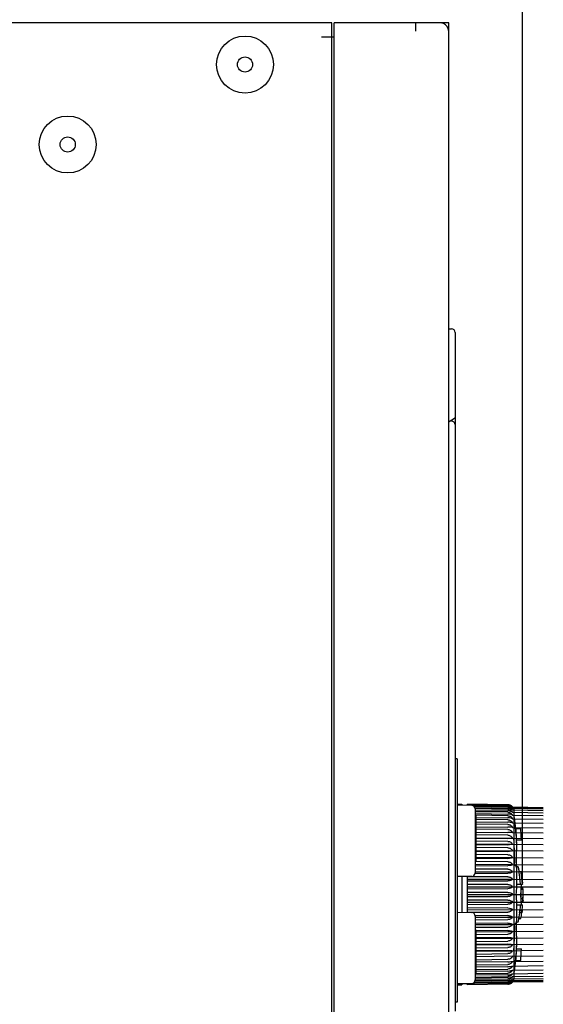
# Model space of a CAD drawing. Header units: millimetres. Extents: x 1117 to 38156, y -1945 to 7303.
# Tile 319 of 656: x 11520 to 11595, y 900 to 1041. Entities that reach past the tile are written whole.
import ezdxf

# ---------------------------------------------------------------- set-up
doc = ezdxf.new("R2010")
doc.units = ezdxf.units.MM
doc.styles.get("Standard").update_dxf_attribs({"font": 'arial.ttf'})
doc.dimstyles.new('DIMSTYLE_1', dxfattribs={"dimtxt": 4.2, "dimasz": 3.6, "dimexe": 2.5, "dimexo": 0, "dimgap": 1.05, "dimtad": 1, "dimdsep": 46, "dimtxsty": 'Standard', "dimblk": '_FILLED', "dimblk1": '_FILLED', "dimblk2": '_FILLED', "dimcen": 0.09, "dimazin": 2, "dimtp": 0.01, "dimtm": 0.01, "dimtfac": 1, "dimtofl": 0, "dimtmove": 0, "dimatfit": 3, "dimldrblk": '_FILLED', "dimfxl": 0, "dimtolj": 1, "dimarcsym": 0})

# ---------------------------------------------------------------- blocks, each defined once
blk = doc.blocks.new('_FILLED')
at = {"color": 0, "linetype": 'ByBlock'}
blk.add_solid([(0, 0), (-1, 0.167), (-1, -0.167)], dxfattribs=at)
blk = doc.blocks.new('*D65')
at = {"color": 0, "linetype": 'Continuous', "lineweight": -2}
for p, q in [((11268.47, 1054.71), (11268.47, 1117.82)), ((11592.38, 916.75), (11592.38, 1117.82)), ((11272.07, 1115.32), (11588.78, 1115.32))]:
    blk.add_line(p, q, dxfattribs=at)
at = {"layer": 'Defpoints', "color": 0, "linetype": 'Continuous'}
for p in [(11592.38, 1115.32), (11268.47, 1054.71), (11592.38, 916.75)]:
    blk.add_point(p, dxfattribs=at)
at = {"color": 0, "linetype": 'Continuous', "lineweight": -2, "xscale": 3.6, "yscale": 3.6, "zscale": 3.6, "rotation": 180}
blk.add_blockref('_FILLED', (11268.47, 1115.32), dxfattribs=at)
at = {"color": 0, "linetype": 'Continuous', "lineweight": -2, "xscale": 3.6, "yscale": 3.6, "zscale": 3.6}
blk.add_blockref('_FILLED', (11592.38, 1115.32), dxfattribs=at)
at = {"color": 0, "linetype": 'Continuous', "insert": (11402.8, 1143.04), "char_height": 20, "width": 16.8, "attachment_point": 2, "line_spacing_factor": 0.9}
blk.add_mtext('\\A1;323.91', dxfattribs=at)

msp = doc.modelspace()

# ---------------------------------------------------------------- linework, layer by layer
at = {"color": 7, "linetype": 'Continuous'}
for p, q in [((11564.966, 1040.713), (11291.966, 1040.713)), ((11564.966, 396.713), (11564.966, 1040.713)), ((11565.266, 396.713), (11565.266, 1040.713)), ((11580.555, 1040.713), (11565.266, 1040.713)), ((11577.055, 1039.513), (11577.055, 1040.713)), ((11580.765, 1040.693), (11580.765, 1040.713)), ((11581.761, 1040.713), (11580.765, 1040.713)), ((11580.766, 1040.693), (11580.766, 1040.713)), ((11581.761, 1039.513), (11581.761, 1040.713)), ((11563.466, 1038.713), (11564.966, 1038.713)), ((11565.068, 1038.713), (11565.266, 1038.713)), ((11581.766, 397.913), (11581.766, 1039.513)), ((11581.766, 996.693), (11582.175, 996.686)), ((11582.666, 996.186), (11582.666, 983.867)), ((11582.666, 983.855), (11582.666, 898.532)), ((11582.666, 982.916), (11582.666, 982.929)), ((11582.966, 934.823), (11582.666, 934.823)), ((11582.966, 934.823), (11582.966, 899.823)), ((11582.966, 928.317), (11583.666, 928.305)), ((11585.075, 928.118), (11582.966, 928.155)), ((11583.666, 928.305), (11583.666, 928.142)), ((11584.466, 928.128), (11584.466, 928.319)), ((11584.466, 928.319), (11590.286, 928.218)), ((11590.286, 928.195), (11584.466, 928.296)), ((11584.466, 928.244), (11590.286, 928.143)), ((11590.286, 928.074), (11584.466, 928.174)), ((11585.304, 928.056), (11590.286, 927.97)), ((11590.286, 927.855), (11585.445, 927.937)), ((11590.953, 927.908), (11595.365, 927.831)), ((11590.953, 927.86), (11595.365, 927.783)), ((11585.537, 927.781), (11590.286, 927.701)), ((11590.286, 927.542), (11585.566, 927.619)), ((11585.566, 927.618), (11585.566, 918.427)), ((11585.566, 927.415), (11590.286, 927.338)), ((11590.286, 927.136), (11585.566, 927.21)), ((11585.566, 926.958), (11590.286, 926.883)), ((11585.566, 926.723), (11585.666, 926.723)), ((11585.666, 926.722), (11585.666, 920.123)), ((11590.286, 926.639), (11585.666, 926.709)), ((11585.666, 926.411), (11590.286, 926.341)), ((11590.953, 927.717), (11595.365, 927.641)), ((11590.953, 927.479), (11595.365, 927.405)), ((11590.953, 927.149), (11595.365, 927.076)), ((11590.953, 926.729), (11595.365, 926.659)), ((11591.132, 927.58), (11591.141, 927.523)), ((11591.141, 927.523), (11591.141, 903.123)), ((11585.566, 925.123), (11585.666, 925.123)), ((11590.286, 926.057), (11585.666, 926.123)), ((11585.666, 925.781), (11590.286, 925.715)), ((11590.286, 925.393), (11585.666, 925.454)), ((11585.666, 925.071), (11590.286, 925.009)), ((11590.953, 926.222), (11595.365, 926.155)), ((11590.953, 925.632), (11595.365, 925.569)), ((11591.219, 925.64), (11591.226, 925.6)), ((11590.286, 924.652), (11585.666, 924.709)), ((11585.666, 924.287), (11590.286, 924.23)), ((11590.286, 923.84), (11585.666, 923.892)), ((11590.953, 924.222), (11590.286, 924.23)), ((11590.953, 924.963), (11595.365, 924.904)), ((11590.953, 924.222), (11595.365, 924.167)), ((11591.421, 924.823), (11592.124, 924.823)), ((11585.566, 922.623), (11585.666, 922.623)), ((11585.666, 923.471), (11590.953, 923.412)), ((11585.666, 923.471), (11595.365, 923.363)), ((11585.666, 923.435), (11590.286, 923.383)), ((11590.286, 922.963), (11585.666, 923.01)), ((11585.666, 922.594), (11590.953, 922.541)), ((11585.666, 922.594), (11595.365, 922.497)), ((11585.666, 922.521), (11590.286, 922.475)), ((11591.513, 923.157), (11592.214, 923.157)), ((11591.521, 922.726), (11591.521, 921.623)), ((11590.286, 922.028), (11585.666, 922.069)), ((11585.666, 921.661), (11590.953, 921.615)), ((11585.666, 921.661), (11595.365, 921.577)), ((11585.666, 921.552), (11590.286, 921.512)), ((11590.286, 921.043), (11585.666, 921.077)), ((11591.503, 920.366), (11591.511, 920.796)), ((11591.516, 921.081), (11591.519, 921.284)), ((11591.518, 921.18), (11591.519, 921.317)), ((11585.566, 920.123), (11585.666, 920.123)), ((11590.286, 920.013), (11585.566, 920.041)), ((11585.566, 919.659), (11590.953, 919.627)), ((11585.566, 919.659), (11595.365, 919.601)), ((11585.566, 919.481), (11590.286, 919.453)), ((11585.666, 920.68), (11590.953, 920.641)), ((11585.666, 920.68), (11595.365, 920.609)), ((11585.666, 920.536), (11590.286, 920.502)), ((11591.447, 919.408), (11591.23, 919.66)), ((11591.472, 919.375), (11591.447, 919.408)), ((11591.497, 919.87), (11591.498, 919.999)), ((11591.497, 919.812), (11591.497, 919.934)), ((11591.498, 919.704), (11591.497, 919.814)), ((11591.498, 920.064), (11591.5, 920.211)), ((11591.498, 919.996), (11591.499, 920.137)), ((11591.499, 919.61), (11591.498, 919.706)), ((11591.5, 919.565), (11591.498, 919.655)), ((11591.5, 920.208), (11591.504, 920.445)), ((11591.501, 919.525), (11591.5, 919.566)), ((11591.502, 919.488), (11591.501, 919.525)), ((11591.504, 919.423), (11591.503, 919.454)), ((11591.504, 919.422), (11591.503, 919.453)), ((11591.509, 919.323), (11591.602, 919.323)), ((11585.075, 917.928), (11582.966, 917.891)), ((11583.666, 917.903), (11583.666, 912.742)), ((11584.466, 912.728), (11584.466, 917.917)), ((11590.286, 918.948), (11585.566, 918.97)), ((11585.566, 918.604), (11590.953, 918.58)), ((11585.566, 918.604), (11595.365, 918.56)), ((11585.566, 918.393), (11590.286, 918.372)), ((11591.521, 919.208), (11591.519, 919.246)), ((11591.521, 919.208), (11591.521, 916.823)), ((11591.853, 918.623), (11592.199, 918.623)), ((11592.247, 918.31), (11592.224, 918.31)), ((11584.366, 917.528), (11595.365, 917.495)), ((11590.286, 917.856), (11584.466, 917.873)), ((11584.466, 917.528), (11590.953, 917.508)), ((11584.466, 917.286), (11590.286, 917.268)), ((11590.286, 916.744), (11584.466, 916.753)), ((11591.513, 916.823), (11592.214, 916.823)), ((11592.393, 916.748), (11592.213, 916.748)), ((11592.382, 916.956), (11592.401, 916.956)), ((11584.366, 916.43), (11595.365, 916.413)), ((11584.366, 915.323), (11595.365, 915.323)), ((11584.466, 916.429), (11590.953, 916.42)), ((11584.466, 916.158), (11590.286, 916.149)), ((11590.286, 915.621), (11584.466, 915.621)), ((11584.466, 915.323), (11590.953, 915.323)), ((11591.421, 915.323), (11592.124, 915.323)), ((11592.455, 916.019), (11592.202, 916.019)), ((11592.208, 916.331), (11592.442, 916.331)), ((11592.454, 916.023), (11592.441, 916.338)), ((11584.366, 914.216), (11595.365, 914.233)), ((11584.466, 915.024), (11590.286, 915.024)), ((11590.286, 914.496), (11584.466, 914.487)), ((11584.466, 914.216), (11590.953, 914.226)), ((11584.466, 913.893), (11590.286, 913.902)), ((11591.513, 913.823), (11592.214, 913.823)), ((11591.521, 913.823), (11591.521, 911.436)), ((11592.2, 914.716), (11592.416, 914.716)), ((11592.438, 914.248), (11592.208, 914.248)), ((11592.214, 913.831), (11592.391, 913.831)), ((11592.431, 914.56), (11592.452, 914.56)), ((11592.452, 914.559), (11592.438, 914.241)), ((11582.966, 912.755), (11585.075, 912.718)), ((11584.366, 913.117), (11595.365, 913.151)), ((11590.286, 913.377), (11584.466, 913.36)), ((11584.466, 913.118), (11590.953, 913.137)), ((11584.466, 912.772), (11590.286, 912.79)), ((11590.286, 912.273), (11585.566, 912.252)), ((11592.296, 912.685), (11591.951, 912.685)), ((11591.99, 912.998), (11592.334, 912.998)), ((11592.334, 912.994), (11592.296, 912.682)), ((11585.566, 912.218), (11585.566, 903.027)), ((11585.566, 912.041), (11595.365, 912.085)), ((11585.566, 912.041), (11590.953, 912.065)), ((11585.566, 911.676), (11590.286, 911.697)), ((11590.286, 911.193), (11585.566, 911.164)), ((11585.566, 910.986), (11595.365, 911.045)), ((11585.566, 910.986), (11590.953, 911.018)), ((11591.447, 911.238), (11591.23, 910.985)), ((11591.447, 911.237), (11591.48, 911.284)), ((11591.447, 911.237), (11591.447, 911.238)), ((11591.497, 910.853), (11591.498, 910.961)), ((11591.497, 910.757), (11591.497, 910.877)), ((11591.498, 910.932), (11591.499, 911.033)), ((11591.499, 911.056), (11591.501, 911.121)), ((11591.499, 911.01), (11591.5, 911.079)), ((11591.5, 911.098), (11591.502, 911.16)), ((11591.501, 911.138), (11591.503, 911.195)), ((11591.502, 911.175), (11591.504, 911.228)), ((11591.504, 911.209), (11591.506, 911.257)), ((11591.505, 911.239), (11591.507, 911.284)), ((11591.506, 911.267), (11591.508, 911.307)), ((11591.508, 911.291), (11591.509, 911.313)), ((11591.509, 911.323), (11591.602, 911.323)), ((11591.858, 911.852), (11592.149, 911.852)), ((11585.566, 910.604), (11590.286, 910.632)), ((11585.566, 910.223), (11585.666, 910.223)), ((11585.666, 910.223), (11585.666, 904.923)), ((11590.286, 910.143), (11585.666, 910.109)), ((11585.666, 909.965), (11595.365, 910.037)), ((11585.666, 909.965), (11590.953, 910.004)), ((11585.666, 909.569), (11590.286, 909.603)), ((11591.498, 910.668), (11591.497, 910.795)), ((11591.499, 910.529), (11591.498, 910.691)), ((11591.501, 910.398), (11591.499, 910.551)), ((11591.504, 910.233), (11591.5, 910.456)), ((11591.515, 909.669), (11591.503, 910.299)), ((11591.518, 909.47), (11591.513, 909.773)), ((11591.519, 909.328), (11591.516, 909.572)), ((11590.286, 909.133), (11585.666, 909.093)), ((11585.666, 908.984), (11595.365, 909.069)), ((11585.666, 908.984), (11590.953, 909.03)), ((11585.666, 908.577), (11590.286, 908.617)), ((11590.286, 908.171), (11585.666, 908.124)), ((11585.666, 908.051), (11595.365, 908.148)), ((11585.666, 908.051), (11590.953, 908.104)), ((11591.519, 909.329), (11591.519, 909.368)), ((11591.519, 909.329), (11591.521, 909.019)), ((11591.521, 909.022), (11591.521, 907.919)), ((11585.666, 907.636), (11590.286, 907.682)), ((11585.666, 907.174), (11595.365, 907.283)), ((11590.286, 907.262), (11585.666, 907.211)), ((11585.666, 907.174), (11590.953, 907.233)), ((11585.666, 906.754), (11590.286, 906.805)), ((11591.513, 907.489), (11592.214, 907.489)), ((11590.953, 906.424), (11585.666, 906.358)), ((11585.666, 905.937), (11590.286, 905.994)), ((11590.286, 905.636), (11585.666, 905.574)), ((11585.667, 905.191), (11590.286, 905.253)), ((11590.953, 906.424), (11595.365, 906.478)), ((11590.953, 905.682), (11595.365, 905.741)), ((11591.421, 905.823), (11592.124, 905.823)), ((11585.566, 904.923), (11585.666, 904.923)), ((11585.566, 903.923), (11585.666, 903.923)), ((11590.286, 903.762), (11585.566, 903.687)), ((11585.666, 904.914), (11585.666, 903.923)), ((11590.286, 904.304), (11585.666, 904.235)), ((11585.666, 903.936), (11590.286, 904.006)), ((11590.286, 904.931), (11585.667, 904.865)), ((11585.667, 904.523), (11590.286, 904.589)), ((11590.953, 905.014), (11595.365, 905.077)), ((11590.953, 904.424), (11595.365, 904.49)), ((11590.953, 903.917), (11595.365, 903.987)), ((11582.966, 902.491), (11585.075, 902.528)), ((11582.966, 902.328), (11583.666, 902.34)), ((11583.666, 902.503), (11583.666, 902.34)), ((11584.466, 902.472), (11590.286, 902.572)), ((11584.466, 902.326), (11584.466, 902.517)), ((11590.286, 902.503), (11584.466, 902.402)), ((11584.466, 902.35), (11590.286, 902.451)), ((11590.286, 902.428), (11584.466, 902.326)), ((11590.286, 902.675), (11585.304, 902.59)), ((11585.445, 902.708), (11590.286, 902.79)), ((11590.286, 902.944), (11585.537, 902.864)), ((11585.566, 903.435), (11590.286, 903.51)), ((11590.286, 903.307), (11585.566, 903.23)), ((11585.566, 903.026), (11590.286, 903.103)), ((11590.953, 903.497), (11595.365, 903.569)), ((11590.953, 903.166), (11595.365, 903.241)), ((11590.953, 902.929), (11595.365, 903.005)), ((11590.953, 902.786), (11595.365, 902.862)), ((11590.953, 902.738), (11595.365, 902.815)), ((11591.132, 903.065), (11591.141, 903.123)), ((11582.966, 899.823), (11582.666, 899.823))]:
    msp.add_line(p, q, dxfattribs=at)
for points in [[(11591.508, 920.62), (11591.51, 920.709), (11591.516, 921.086)], [(11591.519, 919.246), (11591.493, 919.336), (11591.472, 919.375)], [(11591.503, 919.453), (11591.502, 919.489), (11591.501, 919.526)], [(11591.51, 919.308), (11591.509, 919.325), (11591.508, 919.345), (11591.507, 919.368), (11591.506, 919.394), (11591.504, 919.423)], [(11591.513, 919.281), (11591.512, 919.293), (11591.51, 919.308)], [(11591.48, 911.284), (11591.518, 911.393), (11591.521, 911.437)], [(11591.508, 911.307), (11591.51, 911.331), (11591.511, 911.347), (11591.512, 911.36), (11591.513, 911.37), (11591.514, 911.377), (11591.514, 911.378)]]:
    msp.add_lwpolyline(points, dxfattribs=at)
for centre, radius in [((11552.466, 1034.713), 4.1), ((11552.466, 1034.713), 1.09), ((11526.966, 1023.213), 4.1), ((11526.966, 1023.213), 1.09)]:
    msp.add_circle(centre, radius, dxfattribs=at)
for centre, radius, start, end in [((11580.555, 1039.507), 1.206, 79.89226, 89.98851), ((11580.566, 1039.513), 1.2, 78.75, 90), ((11580.556, 1039.512), 1.201, 78.76523, 79.88422), ((11580.554, 1039.506), 1.207, 67.54799, 78.75085), ((11580.553, 1039.506), 1.208, 0.33742, 67.50759), ((11582.166, 996.186), 0.5, 0, 89), ((11585.066, 927.618), 0.5, 0.0142, 89), ((11590.27, 927.297), 0.921, 80.71353, 88.9953), ((11590.271, 927.355), 0.84, 88.65528, 89.00345), ((11590.268, 927.132), 1.011, 81.46307, 89.00424), ((11590.272, 927.287), 0.787, 88.23315, 89.01454), ((11590.267, 926.84), 1.13, 82.28039, 89.01853), ((11590.271, 927.304), 0.914, 78.99008, 80.70663), ((11590.27, 927.145), 0.998, 79.88594, 81.45412), ((11590.269, 926.86), 1.11, 80.86256, 82.26879), ((11590.271, 927.306), 0.912, 72.68935, 78.9983), ((11590.272, 927.155), 0.987, 74.10412, 79.90253), ((11590.273, 926.881), 1.089, 75.65482, 80.88561), ((11590.272, 927.309), 0.909, 70.62617, 72.68746), ((11590.275, 927.167), 0.975, 72.19477, 74.09983), ((11590.278, 926.903), 1.066, 73.92048, 75.64866), ((11590.275, 927.316), 0.901, 64.10781, 70.63463), ((11590.283, 927.188), 0.952, 66.12277, 72.21771), ((11590.29, 926.941), 1.026, 68.36796, 73.95554), ((11590.277, 927.32), 0.896, 63.31281, 64.10563), ((11590.289, 927.202), 0.938, 65.37005, 66.11533), ((11590.3, 926.967), 0.999, 67.6681, 68.35603), ((11590.28, 927.326), 0.89, 56.17166, 63.32226), ((11590.299, 927.223), 0.914, 58.59478, 65.40345), ((11590.317, 927.006), 0.956, 61.35297, 67.72337), ((11590.282, 927.33), 0.886, 54.88933, 56.16866), ((11590.308, 927.239), 0.896, 57.35425, 58.58405), ((11590.334, 927.037), 0.921, 60.17259, 61.33507), ((11590.285, 927.333), 0.881, 48.30065, 54.89473), ((11590.321, 927.258), 0.873, 50.95113, 57.38378), ((11590.356, 927.074), 0.877, 54.0466, 60.2267), ((11590.287, 927.335), 0.878, 47.14254, 48.2991), ((11590.331, 927.271), 0.857, 49.80247, 50.94181), ((11590.288, 927.336), 0.877, 40.66539, 47.1435), ((11590.344, 927.285), 0.837, 43.34882, 49.82902), ((11590.27, 927.321), 0.9, 16.72489, 40.66532), ((11590.264, 926.408), 1.294, 83.15666, 89.04083), ((11590.267, 926.437), 1.264, 81.91322, 83.14489), ((11590.273, 926.47), 1.23, 77.3325, 81.94036), ((11590.281, 926.505), 1.194, 75.79452, 77.32513), ((11590.297, 926.565), 1.132, 70.83787, 75.83826), ((11590.31, 926.605), 1.09, 70.20278, 70.82264), ((11590.334, 926.668), 1.023, 64.45573, 70.27563), ((11590.357, 926.717), 0.969, 63.35852, 64.43192), ((11590.389, 926.778), 0.9, 57.62828, 63.4353), ((11590.375, 927.1), 0.845, 52.92243, 54.02921), ((11590.415, 926.82), 0.851, 56.55055, 57.60326), ((11590.399, 927.132), 0.805, 46.56968, 52.97812), ((11591.022, 926.323), 0.2, 9.49673, 53.33926), ((11569.521, 922.726), 22, 5.46914, 9.49673), ((11571.351, 922.912), 20.161, 3.15714, 5.43763), ((11568.994, 922.77), 22.522, 2.81657, 3.18721), ((11565.774, 922.627), 25.745, 1.18003, 2.78408), ((11571.41, 922.912), 20.802, 3.05964, 5.26945), ((11566.278, 922.645), 25.941, 1.13025, 3.04388), ((11518.306, 919.133), 72.957, 1.71103, 3.29292), ((11569.521, 922.726), 22, 0, 1.12245), ((11560.341, 921.625), 31.18, 359.43454, 0.0006), ((11561.179, 921.624), 30.342, 0.00233, 0.19318), ((11591.602, 919.123), 0.2, 10.95278, 90), ((11585.066, 918.427), 0.5, 271, 359.9858), ((11571.966, 915.323), 20.2, 9.40234, 10.95278), ((11571.966, 915.323), 20.158, 4.27047, 9.42205), ((11571.966, 915.323), 20.459, 3.99402, 9.28238), ((11571.966, 915.323), 20.5, 8.37997, 9.27604), ((11571.966, 915.323), 20.477, 3.99055, 8.38933), ((11571.966, 915.323), 20.5, 4.56996, 8.37982), ((11509.759, 917.592), 82.458, 359.12363, 359.41318), ((11571.966, 915.323), 20.481, 3.98966, 4.56963), ((11538.614, 917.076), 53.598, 358.12563, 358.86972), ((11534.132, 913.448), 58.083, 0.78928, 1.85001), ((11524.76, 917.366), 67.456, 358.85569, 359.12116), ((11571.966, 915.323), 20.459, 1.94909, 2.82504), ((11587.051, 915.447), 5.415, 0.48258, 6.05846), ((11587.057, 915.449), 5.408, 355.70618, 357.6063), ((11586.867, 915.181), 5.599, 355.89812, 359.45351), ((11587.07, 915.448), 5.396, 357.60703, 357.95753), ((11587.076, 915.448), 5.39, 357.95742, 0.47448), ((11571.966, 915.323), 20.5, 359.45557, 0), ((11571.966, 915.323), 20.2, 353.39066, 355.74031), ((11506.111, 913.008), 86.106, 0.54213, 0.82495), ((11571.966, 915.323), 20.479, 353.48101, 355.82288), ((11571.966, 915.323), 20.459, 356.98802, 358.30192), ((11587.01, 915.453), 5.456, 352.24491, 355.70235), ((11586.828, 915.184), 5.638, 353.64609, 355.89774), ((11585.066, 912.218), 0.5, 0.0142, 89), ((11571.966, 915.323), 20.2, 349.04722, 352.49751), ((11571.966, 915.323), 20.158, 352.48183, 353.37687), ((11571.966, 915.323), 20.479, 350.24213, 352.60019), ((11571.966, 915.323), 20.459, 352.59293, 353.47462), ((11591.602, 911.523), 0.2, 270, 349.04722), ((11518.853, 911.489), 72.409, 356.69944, 358.2943), ((11561.223, 909.021), 30.298, 359.80848, 359.99626), ((11571.351, 907.733), 20.161, 354.56237, 356.84286), ((11568.994, 907.875), 22.522, 356.81278, 357.18331), ((11565.774, 908.019), 25.745, 357.21581, 358.81998), ((11569.521, 907.919), 22, 358.87755, 0), ((11571.41, 907.733), 20.802, 354.73055, 356.94036), ((11566.278, 908), 25.941, 356.95612, 358.86975), ((11569.521, 907.919), 22, 350.50327, 354.53086), ((11567.983, 908.664), 23.523, 351.05158, 351.63658), ((11591.022, 904.323), 0.2, 306.66074, 350.50327), ((11585.066, 903.027), 0.5, 271, 359.9858), ((11590.264, 904.239), 1.295, 270.9625, 276.8407), ((11590.266, 903.807), 1.132, 270.98528, 277.71659), ((11590.272, 903.359), 0.788, 270.9854, 271.71326), ((11590.268, 903.514), 1.011, 270.99843, 278.53514), ((11590.27, 903.338), 0.911, 271.00038, 271.43575), ((11590.27, 903.35), 0.922, 271.43984, 279.28296), ((11590.268, 904.205), 1.26, 276.85164, 278.08722), ((11590.27, 903.782), 1.107, 277.72724, 279.13794), ((11590.271, 903.497), 0.995, 278.54146, 280.11462), ((11590.271, 903.342), 0.914, 279.29335, 281.00993), ((11590.271, 903.339), 0.911, 279.28851, 281.01055), ((11590.271, 904.186), 1.242, 278.08121, 282.6457), ((11590.271, 903.772), 1.097, 279.13335, 284.32595), ((11590.271, 903.495), 0.992, 280.11212, 285.88093), ((11590.271, 903.342), 0.914, 281.01069, 287.30135), ((11590.282, 904.135), 1.189, 282.67101, 284.20809), ((11590.28, 903.738), 1.062, 284.34699, 286.08247), ((11590.277, 903.475), 0.971, 285.89537, 287.80848), ((11590.272, 903.337), 0.909, 287.31253, 289.37382), ((11590.273, 903.333), 0.905, 287.30733, 289.37734), ((11590.292, 904.095), 1.148, 284.19711, 289.12765), ((11590.287, 903.714), 1.037, 286.07409, 291.60341), ((11590.28, 903.463), 0.959, 287.80367, 293.85693), ((11590.274, 903.332), 0.904, 289.37677, 295.88197), ((11590.311, 904.038), 1.088, 289.17463, 289.79571), ((11590.301, 903.677), 0.997, 291.64094, 292.33023), ((11590.289, 903.442), 0.936, 293.88139, 294.62815), ((11590.278, 903.324), 0.895, 295.8909, 296.68525), ((11590.327, 903.994), 1.041, 289.77347, 295.49549), ((11590.312, 903.649), 0.967, 292.31365, 298.61036), ((11590.296, 903.428), 0.92, 294.61865, 301.38351), ((11590.279, 903.321), 0.891, 296.68357, 303.82288), ((11590.357, 903.928), 0.969, 295.56691, 296.64034), ((11590.334, 903.608), 0.921, 298.66367, 299.82617), ((11590.308, 903.407), 0.896, 301.4146, 302.64445), ((11590.282, 903.316), 0.885, 303.82993, 305.10931), ((11590.381, 903.882), 0.917, 296.61625, 302.32039), ((11590.351, 903.579), 0.887, 299.80909, 305.91784), ((11590.318, 903.392), 0.878, 302.63505, 309.03029), ((11590.285, 903.313), 0.882, 305.10753, 311.69732), ((11590.415, 903.826), 0.851, 302.39742, 303.44953), ((11590.374, 903.545), 0.846, 305.97151, 307.07765), ((11590.331, 903.375), 0.857, 309.05893, 310.19761), ((11590.286, 903.31), 0.879, 311.70164, 312.85754), ((11590.393, 903.521), 0.815, 307.0596, 313.39244), ((11590.341, 903.364), 0.842, 310.1888, 316.63319), ((11590.287, 903.309), 0.877, 312.85694, 319.334), ((11590.27, 903.324), 0.9, 319.33468, 343.27511)]:
    msp.add_arc(centre, radius, start, end, dxfattribs=at)
msp.add_ellipse((11588.484, 749.838), major_axis=(0, 235.824), ratio=0.2000003, start_param=0.1238702, end_param=0.142916, dxfattribs=at)
for points, knots in [([(11582.666, 982.929), (11582.665, 982.992), (11582.636, 983.121), (11582.524, 983.282), (11582.359, 983.391), (11582.23, 983.417), (11582.166, 983.418)], [0, 0, 0, 0, 0.2492152, 0.4994812, 0.7500461, 1, 1, 1, 1]), ([(11582.657, 983.855), (11582.658, 983.855), (11582.662, 983.858), (11582.666, 983.863), (11582.666, 983.867)], [0, 0, 0, 0, 0.3267338, 1, 1, 1, 1]), ([(11590.286, 927.855), (11590.355, 927.854), (11590.491, 927.833), (11590.676, 927.75), (11590.833, 927.629), (11590.916, 927.531), (11590.953, 927.479)], [0, 0, 0, 0, 0.2595562, 0.5138316, 0.760488, 1, 1, 1, 1]), ([(11590.291, 928.194), (11590.359, 928.193), (11590.493, 928.174), (11590.676, 928.1), (11590.832, 927.994), (11590.916, 927.906), (11590.953, 927.86)], [0, 0, 0, 0, 0.2670316, 0.5246219, 0.7687251, 1, 1, 1, 1]), ([(11590.297, 928.073), (11590.364, 928.071), (11590.498, 928.05), (11590.68, 927.971), (11590.833, 927.858), (11590.917, 927.765), (11590.953, 927.717)], [0, 0, 0, 0, 0.2630881, 0.5188193, 0.7642482, 1, 1, 1, 1]), ([(11590.286, 927.542), (11590.355, 927.541), (11590.491, 927.519), (11590.677, 927.432), (11590.833, 927.305), (11590.917, 927.203), (11590.953, 927.149)], [0, 0, 0, 0, 0.2565657, 0.5095097, 0.7572066, 1, 1, 1, 1]), ([(11590.953, 927.149), (11590.869, 927.208), (11590.651, 927.303), (11590.417, 927.336), (11590.286, 927.338)], [0, 0, 0, 0, 0.4398354, 1, 1, 1, 1]), ([(11590.286, 927.136), (11590.355, 927.134), (11590.492, 927.111), (11590.678, 927.021), (11590.834, 926.89), (11590.917, 926.784), (11590.953, 926.729)], [0, 0, 0, 0, 0.2541051, 0.5059629, 0.7545245, 1, 1, 1, 1]), ([(11590.953, 926.729), (11590.913, 926.751), (11590.822, 926.793), (11590.602, 926.86), (11590.416, 926.881), (11590.286, 926.883)], [0, 0, 0, 0, 0.1979318, 0.4335818, 1, 1, 1, 1]), ([(11590.286, 926.639), (11590.355, 926.638), (11590.492, 926.614), (11590.678, 926.522), (11590.834, 926.387), (11590.917, 926.279), (11590.953, 926.222)], [0, 0, 0, 0, 0.2521547, 0.5031976, 0.7524955, 1, 1, 1, 1]), ([(11590.953, 927.479), (11590.948, 927.483), (11590.925, 927.501), (11590.902, 927.518), (11590.884, 927.53)], [0, 0, 0, 0, 0.243004, 1, 1, 1, 1]), ([(11590.953, 926.222), (11590.913, 926.239), (11590.821, 926.271), (11590.6, 926.323), (11590.416, 926.339), (11590.286, 926.341)], [0, 0, 0, 0, 0.1929468, 0.4275068, 1, 1, 1, 1]), ([(11590.286, 926.057), (11590.355, 926.056), (11590.493, 926.032), (11590.679, 925.937), (11590.834, 925.8), (11590.917, 925.69), (11590.953, 925.632)], [0, 0, 0, 0, 0.2508356, 0.5012508, 0.750969, 1, 1, 1, 1]), ([(11590.749, 925.677), (11590.678, 925.688), (11590.524, 925.706), (11590.369, 925.713), (11590.286, 925.715)], [0, 0, 0, 0, 0.4659002, 1, 1, 1, 1]), ([(11590.286, 925.393), (11590.355, 925.392), (11590.493, 925.367), (11590.679, 925.272), (11590.835, 925.133), (11590.917, 925.022), (11590.953, 924.963)], [0, 0, 0, 0, 0.2500436, 0.5000977, 0.750094, 1, 1, 1, 1]), ([(11590.953, 924.963), (11590.86, 924.978), (11590.638, 924.999), (11590.415, 925.007), (11590.286, 925.009)], [0, 0, 0, 0, 0.4193924, 1, 1, 1, 1]), ([(11590.953, 925.632), (11590.938, 925.636), (11590.871, 925.654), (11590.803, 925.668), (11590.749, 925.677)], [0, 0, 0, 0, 0.2183411, 1, 1, 1, 1]), ([(11591.226, 925.6), (11591.325, 924.96), (11591.472, 923.67), (11591.519, 922.374), (11591.521, 921.726)], [0, 0, 0, 0, 0.4999717, 1, 1, 1, 1]), ([(11590.286, 924.652), (11590.355, 924.651), (11590.493, 924.627), (11590.679, 924.531), (11590.835, 924.392), (11590.917, 924.28), (11590.953, 924.222)], [0, 0, 0, 0, 0.2498189, 0.4997499, 0.7498194, 1, 1, 1, 1]), ([(11590.286, 923.84), (11590.355, 923.839), (11590.493, 923.815), (11590.679, 923.72), (11590.835, 923.582), (11590.917, 923.471), (11590.953, 923.412)], [0, 0, 0, 0, 0.2501626, 0.5002089, 0.7501457, 1, 1, 1, 1]), ([(11590.953, 923.412), (11590.86, 923.4), (11590.638, 923.385), (11590.415, 923.381), (11590.286, 923.383)], [0, 0, 0, 0, 0.4190005, 1, 1, 1, 1]), ([(11590.286, 922.963), (11590.355, 922.963), (11590.493, 922.939), (11590.679, 922.845), (11590.834, 922.709), (11590.917, 922.599), (11590.953, 922.541)], [0, 0, 0, 0, 0.2510742, 0.5014754, 0.7510746, 1, 1, 1, 1]), ([(11590.953, 922.541), (11590.912, 922.53), (11590.82, 922.51), (11590.598, 922.48), (11590.415, 922.473), (11590.286, 922.475)], [0, 0, 0, 0, 0.1884633, 0.4218632, 1, 1, 1, 1]), ([(11590.286, 922.028), (11590.355, 922.028), (11590.492, 922.005), (11590.678, 921.914), (11590.834, 921.78), (11590.917, 921.672), (11590.953, 921.615)], [0, 0, 0, 0, 0.2525155, 0.5035411, 0.7526595, 1, 1, 1, 1]), ([(11590.953, 921.615), (11590.913, 921.599), (11590.821, 921.569), (11590.599, 921.522), (11590.416, 921.511), (11590.286, 921.512)], [0, 0, 0, 0, 0.1922464, 0.4264849, 1, 1, 1, 1]), ([(11590.286, 921.043), (11590.355, 921.042), (11590.492, 921.02), (11590.678, 920.932), (11590.834, 920.802), (11590.917, 920.697), (11590.953, 920.641)], [0, 0, 0, 0, 0.254585, 0.5064277, 0.7547527, 1, 1, 1, 1]), ([(11591.23, 919.66), (11591.231, 919.66), (11591.233, 919.663), (11591.236, 919.673), (11591.239, 919.696), (11591.242, 919.735), (11591.245, 919.789), (11591.246, 919.857), (11591.248, 919.94), (11591.248, 920.035), (11591.249, 920.143), (11591.248, 920.263), (11591.247, 920.441), (11591.244, 920.683), (11591.239, 920.99), (11591.233, 921.203), (11591.23, 921.312)], [0, 0, 0, 0, 0.0017487, 0.0054671, 0.0198754, 0.043555, 0.0762609, 0.1177699, 0.1677414, 0.2257524, 0.2912809, 0.3636799, 0.4422044, 0.6145785, 0.8025145, 1, 1, 1, 1]), ([(11590.953, 920.641), (11590.913, 920.62), (11590.822, 920.58), (11590.601, 920.518), (11590.416, 920.501), (11590.286, 920.502)], [0, 0, 0, 0, 0.1971158, 0.4323664, 1, 1, 1, 1]), ([(11590.286, 920.013), (11590.355, 920.013), (11590.491, 919.992), (11590.677, 919.907), (11590.833, 919.782), (11590.917, 919.681), (11590.953, 919.627)], [0, 0, 0, 0, 0.2571665, 0.5101032, 0.7575066, 1, 1, 1, 1]), ([(11590.953, 919.627), (11590.869, 919.57), (11590.65, 919.479), (11590.416, 919.452), (11590.286, 919.453)], [0, 0, 0, 0, 0.4384901, 1, 1, 1, 1]), ([(11591.142, 919.661), (11591.16, 919.661), (11591.189, 919.662), (11591.218, 919.662), (11591.23, 919.66)], [0, 0, 0, 0, 0.6058587, 1, 1, 1, 1]), ([(11590.286, 918.948), (11590.354, 918.948), (11590.491, 918.928), (11590.676, 918.848), (11590.833, 918.729), (11590.916, 918.631), (11590.953, 918.58)], [0, 0, 0, 0, 0.2602764, 0.5145594, 0.7608676, 1, 1, 1, 1]), ([(11590.953, 918.58), (11590.914, 918.549), (11590.799, 918.474), (11590.575, 918.392), (11590.386, 918.372), (11590.286, 918.372)], [0, 0, 0, 0, 0.2085812, 0.576174, 1, 1, 1, 1]), ([(11590.286, 917.856), (11590.354, 917.855), (11590.49, 917.837), (11590.675, 917.762), (11590.832, 917.65), (11590.916, 917.557), (11590.953, 917.508)], [0, 0, 0, 0, 0.2638854, 0.5197658, 0.7648242, 1, 1, 1, 1]), ([(11590.953, 917.508), (11590.873, 917.434), (11590.66, 917.308), (11590.417, 917.268), (11590.286, 917.268)], [0, 0, 0, 0, 0.4533567, 1, 1, 1, 1]), ([(11590.286, 916.744), (11590.354, 916.744), (11590.489, 916.727), (11590.674, 916.657), (11590.831, 916.553), (11590.916, 916.465), (11590.953, 916.42)], [0, 0, 0, 0, 0.2679496, 0.5256716, 0.7693504, 1, 1, 1, 1]), ([(11591.513, 916.823), (11591.51, 916.698), (11591.495, 916.197), (11591.461, 915.696), (11591.421, 915.323)], [0, 0, 0, 0, 0.2497991, 1, 1, 1, 1]), ([(11592.124, 915.323), (11592.137, 915.447), (11592.182, 915.946), (11592.205, 916.447), (11592.214, 916.823)], [0, 0, 0, 0, 0.250312, 1, 1, 1, 1]), ([(11590.953, 916.42), (11590.875, 916.338), (11590.666, 916.197), (11590.418, 916.149), (11590.286, 916.149)], [0, 0, 0, 0, 0.4608534, 1, 1, 1, 1]), ([(11590.286, 915.621), (11590.418, 915.621), (11590.671, 915.566), (11590.876, 915.411), (11590.953, 915.323)], [0, 0, 0, 0, 0.5319556, 1, 1, 1, 1]), ([(11590.953, 915.323), (11590.876, 915.235), (11590.671, 915.08), (11590.418, 915.024), (11590.286, 915.024)], [0, 0, 0, 0, 0.4681103, 1, 1, 1, 1]), ([(11591.421, 915.323), (11591.434, 915.198), (11591.481, 914.699), (11591.505, 914.198), (11591.513, 913.823)], [0, 0, 0, 0, 0.2503323, 1, 1, 1, 1]), ([(11592.214, 913.823), (11592.211, 913.948), (11592.196, 914.449), (11592.162, 914.949), (11592.124, 915.323)], [0, 0, 0, 0, 0.2498113, 1, 1, 1, 1]), ([(11590.286, 914.496), (11590.418, 914.496), (11590.666, 914.448), (11590.875, 914.307), (11590.953, 914.226)], [0, 0, 0, 0, 0.5391587, 1, 1, 1, 1]), ([(11590.953, 914.226), (11590.916, 914.18), (11590.831, 914.093), (11590.674, 913.988), (11590.489, 913.918), (11590.354, 913.902), (11590.286, 913.902)], [0, 0, 0, 0, 0.2306763, 0.4743402, 0.732014, 1, 1, 1, 1]), ([(11590.286, 913.377), (11590.417, 913.378), (11590.66, 913.337), (11590.873, 913.211), (11590.953, 913.137)], [0, 0, 0, 0, 0.5466555, 1, 1, 1, 1]), ([(11590.953, 913.137), (11590.916, 913.089), (11590.832, 912.996), (11590.675, 912.884), (11590.49, 912.808), (11590.354, 912.79), (11590.286, 912.79)], [0, 0, 0, 0, 0.2352027, 0.4802459, 0.7360788, 1, 1, 1, 1]), ([(11590.286, 912.273), (11590.354, 912.274), (11590.588, 912.257), (11590.823, 912.17), (11590.953, 912.065)], [0, 0, 0, 0, 0.2891086, 1, 1, 1, 1]), ([(11590.953, 912.065), (11590.916, 912.014), (11590.833, 911.916), (11590.676, 911.798), (11590.491, 911.717), (11590.354, 911.697), (11590.286, 911.697)], [0, 0, 0, 0, 0.2391595, 0.4854523, 0.7396883, 1, 1, 1, 1]), ([(11590.286, 911.193), (11590.416, 911.193), (11590.65, 911.166), (11590.869, 911.076), (11590.953, 911.018)], [0, 0, 0, 0, 0.5615221, 1, 1, 1, 1]), ([(11590.953, 911.018), (11590.917, 910.965), (11590.833, 910.863), (11590.677, 910.738), (11590.491, 910.653), (11590.355, 910.632), (11590.286, 910.632)], [0, 0, 0, 0, 0.2425208, 0.4899084, 0.7427986, 1, 1, 1, 1]), ([(11591.23, 910.985), (11591.218, 910.984), (11591.189, 910.983), (11591.159, 910.984), (11591.142, 910.985)], [0, 0, 0, 0, 0.4014681, 1, 1, 1, 1]), ([(11591.23, 909.334), (11591.233, 909.442), (11591.239, 909.655), (11591.244, 909.962), (11591.247, 910.204), (11591.248, 910.383), (11591.249, 910.502), (11591.248, 910.61), (11591.248, 910.706), (11591.246, 910.788), (11591.245, 910.857), (11591.242, 910.911), (11591.239, 910.949), (11591.236, 910.973), (11591.233, 910.983), (11591.231, 910.986), (11591.23, 910.985)], [0, 0, 0, 0, 0.1974846, 0.3854207, 0.5577947, 0.6363191, 0.7087181, 0.7742466, 0.8322577, 0.8822292, 0.9237384, 0.9564443, 0.9801241, 0.9945327, 0.9982512, 1, 1, 1, 1]), ([(11590.286, 910.143), (11590.416, 910.144), (11590.601, 910.128), (11590.822, 910.065), (11590.913, 910.026), (11590.953, 910.004)], [0, 0, 0, 0, 0.5676459, 0.8029092, 1, 1, 1, 1]), ([(11590.953, 910.004), (11590.917, 909.949), (11590.834, 909.843), (11590.678, 909.714), (11590.492, 909.625), (11590.355, 909.603), (11590.286, 909.603)], [0, 0, 0, 0, 0.2452748, 0.4935839, 0.7453805, 1, 1, 1, 1]), ([(11590.286, 909.133), (11590.416, 909.135), (11590.599, 909.123), (11590.821, 909.077), (11590.913, 909.047), (11590.953, 909.03)], [0, 0, 0, 0, 0.573588, 0.8078276, 1, 1, 1, 1]), ([(11590.953, 909.03), (11590.917, 908.973), (11590.834, 908.865), (11590.678, 908.732), (11590.492, 908.64), (11590.355, 908.618), (11590.286, 908.617)], [0, 0, 0, 0, 0.2474263, 0.4965223, 0.7475252, 1, 1, 1, 1]), ([(11590.286, 908.171), (11590.415, 908.172), (11590.598, 908.165), (11590.82, 908.135), (11590.912, 908.115), (11590.953, 908.104)], [0, 0, 0, 0, 0.5781492, 0.8115613, 1, 1, 1, 1]), ([(11590.953, 908.104), (11590.917, 908.046), (11590.834, 907.936), (11590.679, 907.8), (11590.493, 907.706), (11590.355, 907.683), (11590.286, 907.682)], [0, 0, 0, 0, 0.2489531, 0.4985362, 0.7488917, 1, 1, 1, 1]), ([(11591.521, 908.92), (11591.519, 908.305), (11591.476, 907.075), (11591.345, 905.851), (11591.256, 905.242)], [0, 0, 0, 0, 0.5000251, 1, 1, 1, 1]), ([(11590.286, 907.262), (11590.415, 907.264), (11590.638, 907.261), (11590.86, 907.245), (11590.953, 907.233)], [0, 0, 0, 0, 0.5810119, 1, 1, 1, 1]), ([(11590.953, 907.233), (11590.917, 907.175), (11590.835, 907.063), (11590.679, 906.925), (11590.493, 906.83), (11590.355, 906.806), (11590.286, 906.805)], [0, 0, 0, 0, 0.2498821, 0.4998027, 0.7498033, 1, 1, 1, 1]), ([(11590.953, 906.424), (11590.917, 906.365), (11590.835, 906.253), (11590.679, 906.114), (11590.493, 906.019), (11590.355, 905.995), (11590.286, 905.994)], [0, 0, 0, 0, 0.2502084, 0.5002617, 0.7501472, 1, 1, 1, 1]), ([(11590.286, 905.636), (11590.415, 905.638), (11590.638, 905.647), (11590.86, 905.668), (11590.953, 905.682)], [0, 0, 0, 0, 0.58062, 1, 1, 1, 1]), ([(11590.953, 905.682), (11590.917, 905.623), (11590.835, 905.512), (11590.679, 905.373), (11590.493, 905.278), (11590.355, 905.254), (11590.286, 905.253)], [0, 0, 0, 0, 0.2499338, 0.499914, 0.7499224, 1, 1, 1, 1]), ([(11590.953, 905.014), (11590.917, 904.956), (11590.834, 904.845), (11590.679, 904.708), (11590.493, 904.614), (11590.355, 904.59), (11590.286, 904.589)], [0, 0, 0, 0, 0.2490588, 0.4987609, 0.7491303, 1, 1, 1, 1]), ([(11590.286, 904.931), (11590.376, 904.932), (11590.543, 904.94), (11590.708, 904.961), (11590.784, 904.975)], [0, 0, 0, 0, 0.5397287, 1, 1, 1, 1]), ([(11590.286, 904.304), (11590.416, 904.306), (11590.6, 904.323), (11590.821, 904.374), (11590.913, 904.406), (11590.953, 904.424)], [0, 0, 0, 0, 0.5725667, 0.8071275, 1, 1, 1, 1]), ([(11590.953, 904.424), (11590.917, 904.367), (11590.834, 904.258), (11590.678, 904.124), (11590.492, 904.031), (11590.355, 904.007), (11590.286, 904.006)], [0, 0, 0, 0, 0.2475904, 0.496865, 0.7478853, 1, 1, 1, 1]), ([(11590.286, 903.762), (11590.416, 903.764), (11590.602, 903.785), (11590.822, 903.852), (11590.913, 903.894), (11590.953, 903.917)], [0, 0, 0, 0, 0.5664305, 0.8020933, 1, 1, 1, 1]), ([(11590.953, 903.917), (11590.917, 903.861), (11590.834, 903.755), (11590.678, 903.624), (11590.492, 903.534), (11590.355, 903.511), (11590.286, 903.51)], [0, 0, 0, 0, 0.245503, 0.4940487, 0.7458604, 1, 1, 1, 1]), ([(11590.784, 904.975), (11590.8, 904.978), (11590.857, 904.988), (11590.913, 905.002), (11590.953, 905.014)], [0, 0, 0, 0, 0.2780379, 1, 1, 1, 1]), ([(11590.286, 903.307), (11590.417, 903.31), (11590.651, 903.342), (11590.869, 903.438), (11590.953, 903.497)], [0, 0, 0, 0, 0.5601769, 1, 1, 1, 1]), ([(11590.953, 903.497), (11590.917, 903.443), (11590.833, 903.34), (11590.677, 903.214), (11590.491, 903.127), (11590.355, 903.104), (11590.286, 903.103)], [0, 0, 0, 0, 0.2428207, 0.490502, 0.7433994, 1, 1, 1, 1]), ([(11590.953, 903.166), (11590.916, 903.115), (11590.833, 903.016), (11590.676, 902.895), (11590.491, 902.812), (11590.355, 902.791), (11590.286, 902.79)], [0, 0, 0, 0, 0.2395392, 0.4861801, 0.7404085, 1, 1, 1, 1]), ([(11590.953, 902.786), (11590.916, 902.739), (11590.831, 902.651), (11590.674, 902.544), (11590.489, 902.471), (11590.354, 902.452), (11590.286, 902.451)], [0, 0, 0, 0, 0.2312354, 0.4753417, 0.7329563, 1, 1, 1, 1]), ([(11590.953, 902.929), (11590.917, 902.88), (11590.833, 902.787), (11590.679, 902.674), (11590.497, 902.595), (11590.364, 902.574), (11590.296, 902.572)], [0, 0, 0, 0, 0.2357729, 0.4811914, 0.7368846, 1, 1, 1, 1]), ([(11590.884, 903.116), (11590.89, 903.12), (11590.914, 903.136), (11590.937, 903.153), (11590.953, 903.166)], [0, 0, 0, 0, 0.2572538, 1, 1, 1, 1])]:
    msp.add_open_spline(points, degree=3, knots=knots, dxfattribs=at)

# ---------------------------------------------------------------- dimensions: what is measured, and where the dimension line sits
at = {"linetype": 'Continuous'}
dim = msp.add_linear_dim(base=(11592.375, 1115.321), p1=(11268.466, 1054.713), p2=(11592.375, 916.748), dimstyle='DIMSTYLE_1', override={"dimtxt": 20}, dxfattribs=at)
dim.commit()
dim.dimension.update_dxf_attribs({"geometry": '*D65', "text_midpoint": (11402.802, 1115.321), "dimtype": 160})

doc.saveas('drawing.dxf')
